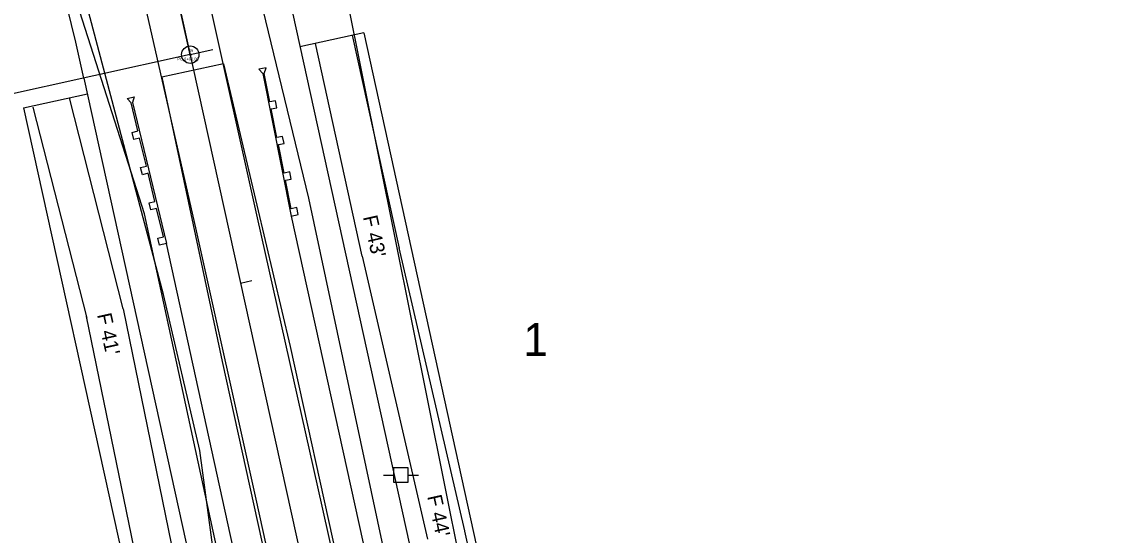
# Model space of a CAD drawing. Extents: x 2519952 to 2531965, y 848341 to 887632.
# Drawn here: x 2522808.6 to 2523181, y 863249.8 to 863426.6 of the extents above; entities that cross this region are included whole.
import ezdxf

# ---------------------------------------------------------------- set-up
doc = ezdxf.new("R2010")
doc.units = 0
for name, color, linetype in [('RD_EV_JW', 7, 'Continuous'), ('RD_EX_DV_Prop', 7, 'Continuous'), ('RD_EX_DV_TX_Prop', 7, 'Continuous'), ('RD_EX_Road', 7, 'Continuous'), ('RD_EX_RW', 7, 'Continuous'), ('RD_EX_UT', 7, 'Continuous'), ('RD_EX_VEG', 7, 'Continuous'), ('RD_HC_Cl', 7, 'Continuous'), ('RD_HC_Data', 7, 'Continuous'), ('RD_HC_Data_Tic', 7, 'Continuous'), ('RD_HC_txCode', 7, 'Continuous'), ('RD_PD_CstnLmt', 7, 'Continuous'), ('RD_PD_DR_ErosCtrl', 7, 'Continuous'), ('RD_PD_Final_TrvlWay', 7, 'Continuous'), ('RD_PD_GR', 7, 'Continuous'), ('RD_PD_RW', 7, 'Continuous'), ('RD_PD_TX_CstnLmt', 7, 'Continuous'), ('RD_SMD_Locator', 7, 'Continuous')]:
    doc.layers.add(name, color=color, linetype=linetype)

# ---------------------------------------------------------------- blocks, each defined once
blk = doc.blocks.new('TYPET1')
at = {"layer": 'RD_PD_GR'}
blk.add_lwpolyline([(49.99, 1), (0, 0), (-0.05, 2.5), (2.45, 2.55), (2.49, 0.54), (12.49, 0.74), (12.45, 2.75), (14.95, 2.8), (14.99, 0.79), (24.99, 0.99), (24.95, 3), (27.44, 3.05), (27.48, 1.04), (37.48, 1.24), (37.44, 3.25), (39.94, 3.3), (39.98, 1.29), (49.98, 1.49), (51.69, 2.53), (51.74, 0.03)], close=True, dxfattribs=at)

msp = doc.modelspace()

# ---------------------------------------------------------------- linework, layer by layer
at = {"layer": 'RD_EV_JW'}
for points in [[(2522920.53, 863055.57), (2522899.94, 863070.57), (2522889.91, 863131.31), (2522869.96, 863279.01), (2522857.45, 863332.73), (2522834.29, 863420.16), (2522816.96, 863485.78), (2522800.18, 863532.41), (2522743.02, 863648.45), (2522698.57, 863614.71), (2522653.78, 863568.51)], [(2522920.53, 863055.57), (2522967.57, 863070.75), (2522981.27, 863100.18), (2522962.21, 863158.09), (2522937.17, 863227.1), (2522907.56, 863365.86), (2522890.04, 863438.41), (2522868, 863538.84), (2522858.07, 863583.56), (2522887.19, 863587.35), (2522916.66, 863593.29)]]:
    msp.add_lwpolyline(points, dxfattribs=at)
at = {"layer": 'RD_EX_DV_Prop'}
for p, q in [((2522837.15, 863723.81), (2522952.89, 863198.2)), ((2522830.07, 863407.17), (2522879.64, 863182.07))]:
    msp.add_line(p, q, dxfattribs=at)
msp.add_arc((2521934.11, 863209.88), 917.43, 12.4185, 62.13074, dxfattribs=at)
at = {"layer": 'RD_EX_Road'}
for p, q in [((2522868.85, 863354.59), (2522844.01, 863463.99)), ((2522889.9, 863359.05), (2522866.96, 863462.16)), ((2522910.71, 863266.46), (2522889.9, 863359.05)), ((2522889.38, 863262.17), (2522868.85, 863354.59)), ((2522930.6, 863176.33), (2522910.71, 863266.46)), ((2522909.68, 863171.72), (2522889.38, 863262.17))]:
    msp.add_line(p, q, dxfattribs=at)
at = {"layer": 'RD_EX_RW'}
for p, q in [((2522837.15, 863723.81), (2522952.89, 863198.19)), ((2522830.07, 863407.17), (2522879.64, 863182.07))]:
    msp.add_line(p, q, dxfattribs=at)
msp.add_arc((2521934.11, 863209.88), 917.43, 12.41849, 62.13076, dxfattribs=at)
at = {"layer": 'RD_EX_UT'}
for p, q in [((2522941.76, 863273.04), (2522936.76, 863273.04)), ((2522936.76, 863273.04), (2522936.76, 863268.04)), ((2522941.76, 863268.04), (2522941.76, 863273.04)), ((2522933.33, 863270.48), (2522936.79, 863270.48)), ((2522936.76, 863268.04), (2522941.76, 863268.04)), ((2522941.69, 863270.48), (2522945.33, 863270.48))]:
    msp.add_line(p, q, dxfattribs=at)
at = {"layer": 'RD_EX_VEG'}
for points in [[(2522984.98, 863128.55), (2522971.23, 863183.64), (2522892.38, 863575.76), (2522846.47, 863797.78)], [(2522909.17, 863079.6), (2522892.22, 863170.11), (2522850.98, 863360.49), (2522798.87, 863522.57)]]:
    msp.add_lwpolyline(points, dxfattribs=at)
at = {"layer": 'RD_HC_Cl'}
msp.add_line((2522800.52, 863715.74), (2523357.12, 861188.1), dxfattribs=at)
msp.add_arc((2521934.11, 863209.88), 954.93, 12.41849, 62.13076, dxfattribs=at)
at = {"layer": 'RD_HC_Data'}
msp.add_line((2522866.7, 863415.24), (2522757.04, 863391.09), dxfattribs=at)
for radius in [3, 0.282]:
    msp.add_circle((2522866.7, 863415.24), radius, dxfattribs=at)
at = {"layer": 'RD_HC_Data_Tic'}
for p, q in [((2522866.7, 863415.24), (2522874.51, 863416.96)), ((2522866.7, 863415.24), (2522858.88, 863413.52)), ((2522884.01, 863336.62), (2522887.91, 863337.48))]:
    msp.add_line(p, q, dxfattribs=at)
at = {"layer": 'RD_PD_CstnLmt'}
for p, q in [((2522925.95, 863345.86), (2522909.82, 863419.1)), ((2522843.62, 863327.73), (2522825.05, 863400.43)), ((2522925.95, 863345.86), (2522948.5, 863248.43)), ((2522843.62, 863327.73), (2522863.71, 863229.75))]:
    msp.add_line(p, q, dxfattribs=at)
at = {"layer": 'RD_PD_DR_ErosCtrl'}
for p, q in [((2522922.52, 863421.9), (2522938.65, 863348.65)), ((2522812.45, 863397.22), (2522831.02, 863324.51)), ((2522938.62, 863348.79), (2522961.17, 863251.36)), ((2522830.88, 863325.12), (2522850.97, 863227.14)), ((2522961.2, 863251.2), (2522982.57, 863153.51))]:
    msp.add_line(p, q, dxfattribs=at)
at = {"layer": 'RD_PD_Final_TrvlWay'}
for p, q in [((2522878.1, 863412.12), (2522856.85, 863407.44)), ((2522878.1, 863412.12), (2522901.1, 863314.79)), ((2522856.85, 863407.44), (2522877.67, 863309.62)), ((2522901.1, 863314.79), (2523175.29, 862069.62)), ((2522877.67, 863309.62), (2523151.85, 862064.46))]:
    msp.add_line(p, q, dxfattribs=at)
at = {"layer": 'RD_PD_GR'}
for p, q in [((2522901.46, 863359.67), (2522949.85, 863139.93)), ((2522906.88, 863130.47), (2522858.49, 863350.2))]:
    msp.add_line(p, q, dxfattribs=at)
at = {"layer": 'RD_PD_RW'}
for p, q in [((2522926.48, 863422.77), (2522904.5, 863417.93)), ((2522926.48, 863422.77), (2522974.86, 863203.03)), ((2522809.28, 863396.96), (2522831.26, 863401.8)), ((2522809.28, 863396.96), (2522857.67, 863177.23))]:
    msp.add_line(p, q, dxfattribs=at)
at = {"layer": 'RD_SMD_Locator'}
for centre in [(2522834.29, 863420.16), (2522866.7, 863415.24), (2522907.56, 863365.86), (2522850.98, 863360.49), (2522889.9, 863359.05), (2522868.85, 863354.59), (2522857.45, 863332.73), (2522869.96, 863279.01), (2522910.71, 863266.46), (2522889.38, 863262.17)]:
    msp.add_circle(centre, 0.001, dxfattribs=at)

# ---------------------------------------------------------------- block references
at = {"layer": 'RD_PD_GR', "yscale": -1.0000000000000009, "rotation": 102.41844434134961}
msp.add_blockref('TYPET1', (2522901.46, 863359.67), dxfattribs=at)
at = {"layer": 'RD_PD_GR', "rotation": 102.41857536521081}
msp.add_blockref('TYPET1', (2522858.49, 863350.2), dxfattribs=at)

# ---------------------------------------------------------------- texts
at = {"layer": 'RD_EX_DV_TX_Prop'}
msp.add_text('1', height=11.32, dxfattribs=at).set_placement((2522981.46, 863311.51))
at = {"layer": 'RD_HC_txCode'}
for s, p in [('16', (2522866.22, 863416.24)), ('PC 0+00.00', (2522862.27, 863413.24))]:
    msp.add_text(s, height=1, dxfattribs=at).set_placement(p)
at = {"layer": 'RD_PD_CstnLmt'}
msp.add_text("F 41'", height=5, rotation=282.4185, dxfattribs=at).set_placement((2522834.55, 863325.73))
at = {"layer": 'RD_PD_TX_CstnLmt'}
for s, p in [("F 43'", (2522926.19, 863359.38)), ("F 44'", (2522948.32, 863263.17))]:
    msp.add_text(s, height=5, rotation=282.4185, dxfattribs=at).set_placement(p)

doc.saveas('drawing.dxf')
